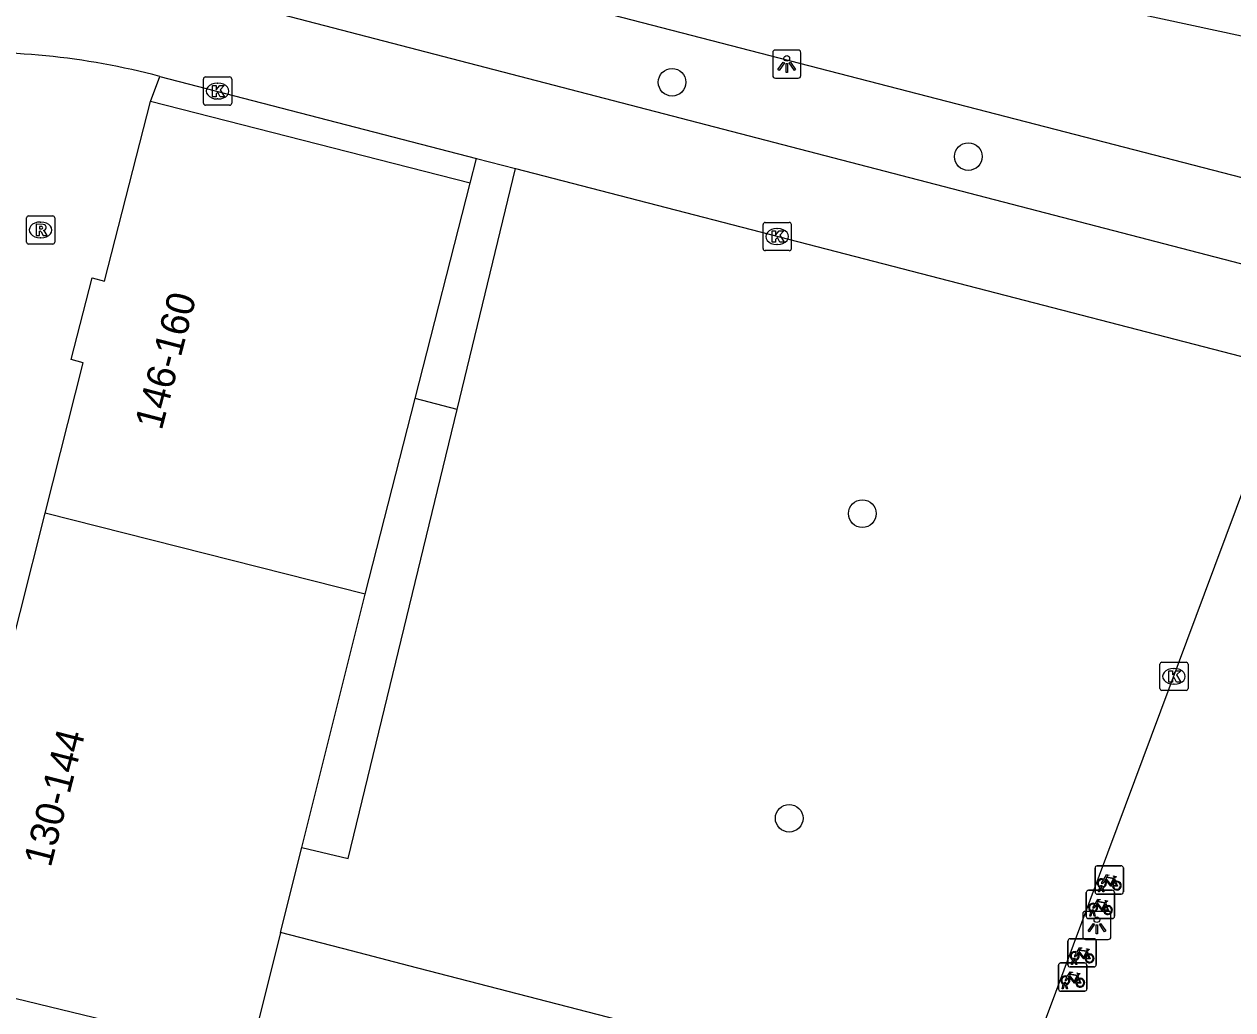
# Model space of a CAD drawing. Extents: x 163686 to 164493, y 382719 to 383870.
# Drawn here: x 164078.91 to 164121.66, y 383235.29 to 383270.16 of the extents above; entities that cross this region are included whole.
import ezdxf

# ---------------------------------------------------------------- set-up
doc = ezdxf.new("R2010")
doc.units = 0
for name, color, linetype in [('IMGEO_Boom', 7, 'Continuous'), ('IMGEO_Fietsenrek', 7, 'Continuous'), ('IMGEO_Kolk', 7, 'Continuous'), ('IMGEO_Lichtpunt', 7, 'Continuous'), ('IMGEO_Pand', 7, 'Continuous'), ('IMGEO_Pand_nummerreeks', 7, 'Continuous'), ('IMGEO_Rijbaan_lokaal_open', 7, 'Continuous'), ('IMGEO_Rioolput', 7, 'Continuous'), ('IMGEO_Voetpad_op_trap', 7, 'Continuous'), ('IMGEO_Voetpad_open', 7, 'Continuous')]:
    doc.layers.add(name, color=color, linetype=linetype)

msp = doc.modelspace()

# ---------------------------------------------------------------- linework, layer by layer
at = {"layer": 'IMGEO_Boom'}
for centre in [(164101.825, 383268.106), (164112.302, 383265.477), (164108.556, 383252.845), (164105.968, 383242.067)]:
    msp.add_circle(centre, 0.489, dxfattribs=at)
at = {"layer": 'IMGEO_Fietsenrek'}
for p, q in [((164116.787, 383239.457), (164116.787, 383240.298)), ((164116.787, 383240.298), (164116.787, 383239.457)), ((164116.862, 383240.382), (164117.703, 383240.382)), ((164117.703, 383240.382), (164116.862, 383240.382)), ((164117.787, 383240.307), (164117.787, 383239.466)), ((164117.787, 383239.466), (164117.787, 383240.307)), ((164117.474, 383239.931), (164117.51, 383239.836)), ((164116.475, 383238.593), (164116.475, 383239.434)), ((164116.475, 383239.434), (164116.475, 383238.593)), ((164116.55, 383239.518), (164117.391, 383239.518)), ((164117.391, 383239.518), (164116.55, 383239.518)), ((164116.914, 383239.466), (164116.953, 383239.626)), ((164116.948, 383239.466), (164116.914, 383239.466)), ((164116.983, 383239.614), (164116.948, 383239.466)), ((164117.025, 383239.638), (164117.024, 383239.642)), ((164117.066, 383239.466), (164117.032, 383239.608)), ((164117.056, 383239.649), (164117.057, 383239.642)), ((164117.064, 383239.612), (164117.099, 383239.466)), ((164117.099, 383239.466), (164117.066, 383239.466)), ((164117.475, 383239.443), (164117.475, 383238.602)), ((164117.475, 383238.602), (164117.475, 383239.443)), ((164117.712, 383239.382), (164116.871, 383239.382)), ((164116.871, 383239.382), (164117.712, 383239.382)), ((164117.162, 383239.067), (164117.198, 383238.972)), ((164116.602, 383238.602), (164116.641, 383238.762)), ((164116.636, 383238.602), (164116.602, 383238.602)), ((164116.671, 383238.75), (164116.636, 383238.602)), ((164116.713, 383238.774), (164116.712, 383238.778)), ((164116.754, 383238.602), (164116.72, 383238.744)), ((164116.744, 383238.785), (164116.745, 383238.778)), ((164116.752, 383238.748), (164116.787, 383238.602)), ((164116.787, 383238.602), (164116.754, 383238.602)), ((164117.4, 383238.518), (164116.559, 383238.518)), ((164116.559, 383238.518), (164117.4, 383238.518)), ((164115.826, 383236.881), (164115.826, 383237.722)), ((164115.826, 383237.722), (164115.826, 383236.881)), ((164115.901, 383237.806), (164116.742, 383237.806)), ((164116.742, 383237.806), (164115.901, 383237.806)), ((164116.826, 383237.731), (164116.826, 383236.89)), ((164116.826, 383236.89), (164116.826, 383237.731)), ((164116.513, 383237.355), (164116.549, 383237.26)), ((164115.495, 383236.023), (164115.495, 383236.864)), ((164115.495, 383236.864), (164115.495, 383236.023)), ((164115.57, 383236.948), (164116.411, 383236.948)), ((164116.411, 383236.948), (164115.57, 383236.948)), ((164115.953, 383236.89), (164115.992, 383237.05)), ((164115.987, 383236.89), (164115.953, 383236.89)), ((164116.022, 383237.038), (164115.987, 383236.89)), ((164116.064, 383237.062), (164116.063, 383237.066)), ((164116.105, 383236.89), (164116.071, 383237.032)), ((164116.095, 383237.073), (164116.096, 383237.066)), ((164116.103, 383237.036), (164116.138, 383236.89)), ((164116.138, 383236.89), (164116.105, 383236.89)), ((164116.495, 383236.873), (164116.495, 383236.032)), ((164116.495, 383236.032), (164116.495, 383236.873)), ((164116.751, 383236.806), (164115.91, 383236.806)), ((164115.91, 383236.806), (164116.751, 383236.806)), ((164116.182, 383236.497), (164116.218, 383236.402)), ((164115.622, 383236.032), (164115.661, 383236.192)), ((164115.656, 383236.032), (164115.622, 383236.032)), ((164115.691, 383236.18), (164115.656, 383236.032)), ((164115.733, 383236.204), (164115.732, 383236.208)), ((164115.774, 383236.032), (164115.74, 383236.174)), ((164115.764, 383236.215), (164115.765, 383236.208)), ((164115.772, 383236.178), (164115.807, 383236.032)), ((164115.807, 383236.032), (164115.774, 383236.032)), ((164116.42, 383235.948), (164115.579, 383235.948)), ((164115.579, 383235.948), (164116.42, 383235.948))]:
    msp.add_line(p, q, dxfattribs=at)
for points in [[(164117.121, 383239.856), (164117.069, 383239.766), (164117.029, 383239.741), (164117.03, 383239.788), (164117.085, 383239.882)], [(164117.1, 383239.908), (164117.195, 383240.072), (164117.281, 383240.058), (164117.283, 383240.049), (164117.227, 383240.038), (164117.2, 383239.993), (164117.456, 383239.952)], [(164117.396, 383239.664), (164117.346, 383239.664), (164117.155, 383239.915), (164117.136, 383239.883)], [(164117.443, 383239.927), (164117.186, 383239.968), (164117.169, 383239.939), (164117.336, 383239.719), (164117.443, 383239.927)], [(164117.491, 383239.829), (164117.461, 383239.906), (164117.352, 383239.688), (164117.395, 383239.688)], [(164117.456, 383239.952), (164117.481, 383240.001), (164117.475, 383240.005), (164117.452, 383240.009), (164117.44, 383240.016), (164117.439, 383240.019), (164117.441, 383240.024), (164117.536, 383240.009), (164117.538, 383239.999), (164117.528, 383239.986), (164117.516, 383239.98), (164117.502, 383239.986), (164117.474, 383239.931)], [(164117.425, 383239.688), (164117.545, 383239.687), (164117.501, 383239.801)], [(164117.521, 383239.808), (164117.576, 383239.663), (164117.426, 383239.663)], [(164116.809, 383238.992), (164116.757, 383238.902), (164116.717, 383238.877), (164116.718, 383238.924), (164116.773, 383239.018)], [(164116.788, 383239.044), (164116.883, 383239.208), (164116.969, 383239.194), (164116.971, 383239.185), (164116.915, 383239.174), (164116.888, 383239.129), (164117.144, 383239.088)], [(164117.084, 383238.8), (164117.034, 383238.8), (164116.843, 383239.051), (164116.824, 383239.019)], [(164117.131, 383239.063), (164116.874, 383239.104), (164116.857, 383239.075), (164117.024, 383238.855), (164117.131, 383239.063)], [(164117.179, 383238.965), (164117.149, 383239.042), (164117.04, 383238.824), (164117.083, 383238.824)], [(164117.144, 383239.088), (164117.169, 383239.137), (164117.163, 383239.141), (164117.14, 383239.145), (164117.128, 383239.152), (164117.127, 383239.155), (164117.129, 383239.16), (164117.224, 383239.145), (164117.226, 383239.135), (164117.216, 383239.122), (164117.204, 383239.116), (164117.19, 383239.122), (164117.162, 383239.067)], [(164117.113, 383238.824), (164117.233, 383238.823), (164117.189, 383238.937)], [(164117.209, 383238.944), (164117.264, 383238.799), (164117.114, 383238.799)], [(164116.16, 383237.28), (164116.108, 383237.19), (164116.068, 383237.165), (164116.069, 383237.212), (164116.124, 383237.306)], [(164116.139, 383237.332), (164116.234, 383237.496), (164116.32, 383237.482), (164116.322, 383237.473), (164116.266, 383237.462), (164116.239, 383237.417), (164116.495, 383237.376)], [(164116.435, 383237.088), (164116.385, 383237.088), (164116.194, 383237.339), (164116.175, 383237.307)], [(164116.482, 383237.351), (164116.225, 383237.392), (164116.208, 383237.363), (164116.375, 383237.143), (164116.482, 383237.351)], [(164116.53, 383237.253), (164116.5, 383237.33), (164116.391, 383237.112), (164116.434, 383237.112)], [(164116.495, 383237.376), (164116.52, 383237.425), (164116.514, 383237.429), (164116.491, 383237.433), (164116.479, 383237.44), (164116.478, 383237.443), (164116.48, 383237.448), (164116.575, 383237.433), (164116.577, 383237.423), (164116.567, 383237.41), (164116.555, 383237.404), (164116.541, 383237.41), (164116.513, 383237.355)], [(164116.464, 383237.112), (164116.584, 383237.111), (164116.54, 383237.225)], [(164116.56, 383237.232), (164116.615, 383237.087), (164116.465, 383237.087)], [(164115.829, 383236.422), (164115.777, 383236.332), (164115.737, 383236.307), (164115.738, 383236.354), (164115.793, 383236.448)], [(164115.808, 383236.474), (164115.903, 383236.638), (164115.989, 383236.624), (164115.991, 383236.615), (164115.935, 383236.604), (164115.908, 383236.559), (164116.164, 383236.518)], [(164116.104, 383236.23), (164116.054, 383236.23), (164115.863, 383236.481), (164115.844, 383236.449)], [(164116.151, 383236.493), (164115.894, 383236.534), (164115.877, 383236.505), (164116.044, 383236.285), (164116.151, 383236.493)], [(164116.199, 383236.395), (164116.169, 383236.472), (164116.06, 383236.254), (164116.103, 383236.254)], [(164116.164, 383236.518), (164116.189, 383236.567), (164116.183, 383236.571), (164116.16, 383236.575), (164116.148, 383236.582), (164116.147, 383236.585), (164116.149, 383236.59), (164116.244, 383236.575), (164116.246, 383236.565), (164116.236, 383236.552), (164116.224, 383236.546), (164116.21, 383236.552), (164116.182, 383236.497)], [(164116.133, 383236.254), (164116.253, 383236.253), (164116.209, 383236.367)], [(164116.229, 383236.374), (164116.284, 383236.229), (164116.134, 383236.229)]]:
    msp.add_lwpolyline(points, dxfattribs=at)
for centre, radius, start, end in [((164116.865, 383240.304), 0.0779, 92.4484, 184.2845), ((164116.865, 383240.304), 0.0779, 92.4484, 184.2845), ((164117.709, 383240.304), 0.0779, 2.4484, 94.2845), ((164117.709, 383240.304), 0.0779, 2.4484, 94.2845), ((164117.027, 383239.767), 0.159, 62.6766, 242.1369), ((164117.027, 383239.767), 0.129, 63.3192, 238.903), ((164117.027, 383239.767), 0.129, 283.6043, 43.4302), ((164117.027, 383239.767), 0.159, 283.5766, 46.6042), ((164117.554, 383239.683), 0.159, 113.3408, 178.3217), ((164117.554, 383239.683), 0.159, 187.0065, 105.7708), ((164116.553, 383239.44), 0.0779, 92.4484, 184.2845), ((164116.553, 383239.44), 0.0779, 92.4484, 184.2845), ((164116.865, 383239.46), 0.0779, 182.4484, 274.2845), ((164116.865, 383239.46), 0.0779, 182.4484, 274.2845), ((164117.007, 383239.638), 0.0499, 12.8025, 158.6934), ((164117.027, 383239.767), 0.159, 253.9967, 271.7867), ((164117.007, 383239.638), 0.0174, 12.8025, 163.4502), ((164117.027, 383239.767), 0.129, 253.415, 269.0204), ((164117.397, 383239.44), 0.0779, 2.4484, 94.2845), ((164117.397, 383239.44), 0.0779, 2.4484, 94.2845), ((164117.554, 383239.683), 0.129, 113.923, 177.9556), ((164117.554, 383239.683), 0.129, 188.6715, 104.5883), ((164117.709, 383239.46), 0.0779, 272.4484, 4.2845), ((164117.709, 383239.46), 0.0779, 272.4484, 4.2845), ((164116.715, 383238.903), 0.159, 62.6766, 242.1369), ((164116.715, 383238.903), 0.129, 63.3192, 238.903), ((164116.715, 383238.903), 0.129, 283.6043, 43.4302), ((164116.715, 383238.903), 0.159, 283.5766, 46.6042), ((164117.242, 383238.819), 0.159, 113.3408, 178.3217), ((164117.242, 383238.819), 0.159, 187.0065, 105.7708), ((164116.553, 383238.596), 0.0779, 182.4484, 274.2845), ((164116.553, 383238.596), 0.0779, 182.4484, 274.2845), ((164116.695, 383238.774), 0.0499, 12.8025, 158.6934), ((164116.715, 383238.903), 0.159, 253.9967, 271.7867), ((164116.695, 383238.774), 0.0174, 12.8025, 163.4502), ((164116.715, 383238.903), 0.129, 253.415, 269.0204), ((164117.242, 383238.819), 0.129, 113.923, 177.9556), ((164117.242, 383238.819), 0.129, 188.6715, 104.5883), ((164117.397, 383238.596), 0.0779, 272.4484, 4.2845), ((164117.397, 383238.596), 0.0779, 272.4484, 4.2845), ((164115.904, 383237.728), 0.0779, 92.4484, 184.2845), ((164115.904, 383237.728), 0.0779, 92.4484, 184.2845), ((164116.748, 383237.728), 0.0779, 2.4484, 94.2845), ((164116.748, 383237.728), 0.0779, 2.4484, 94.2845), ((164116.066, 383237.191), 0.159, 62.6766, 242.1369), ((164116.066, 383237.191), 0.129, 63.3192, 238.903), ((164116.066, 383237.191), 0.129, 283.6043, 43.4302), ((164116.066, 383237.191), 0.159, 283.5766, 46.6042), ((164116.593, 383237.107), 0.159, 187.0065, 105.7708), ((164115.573, 383236.87), 0.0779, 92.4484, 184.2845), ((164115.573, 383236.87), 0.0779, 92.4484, 184.2845), ((164115.904, 383236.884), 0.0779, 182.4484, 274.2845), ((164115.904, 383236.884), 0.0779, 182.4484, 274.2845), ((164116.046, 383237.062), 0.0499, 12.8025, 158.6934), ((164116.066, 383237.191), 0.159, 253.9967, 271.7867), ((164116.046, 383237.062), 0.0174, 12.8025, 163.4502), ((164116.066, 383237.191), 0.129, 253.415, 269.0204), ((164116.417, 383236.87), 0.0779, 2.4484, 94.2845), ((164116.417, 383236.87), 0.0779, 2.4484, 94.2845), ((164116.593, 383237.107), 0.159, 113.3408, 178.3217), ((164116.593, 383237.107), 0.129, 113.923, 177.9556), ((164116.593, 383237.107), 0.129, 188.6715, 104.5883), ((164116.748, 383236.884), 0.0779, 272.4484, 4.2845), ((164116.748, 383236.884), 0.0779, 272.4484, 4.2845), ((164115.735, 383236.333), 0.159, 62.6766, 242.1369), ((164115.735, 383236.333), 0.129, 63.3192, 238.903), ((164115.735, 383236.333), 0.129, 283.6043, 43.4302), ((164115.735, 383236.333), 0.159, 283.5766, 46.6042), ((164116.262, 383236.249), 0.159, 187.0065, 105.7708), ((164115.573, 383236.026), 0.0779, 182.4484, 274.2845), ((164115.573, 383236.026), 0.0779, 182.4484, 274.2845), ((164115.715, 383236.204), 0.0499, 12.8025, 158.6934), ((164115.735, 383236.333), 0.159, 253.9967, 271.7867), ((164115.715, 383236.204), 0.0174, 12.8025, 163.4502), ((164115.735, 383236.333), 0.129, 253.415, 269.0204), ((164116.262, 383236.249), 0.159, 113.3408, 178.3217), ((164116.262, 383236.249), 0.129, 113.923, 177.9556), ((164116.262, 383236.249), 0.129, 188.6715, 104.5883), ((164116.417, 383236.026), 0.0779, 272.4484, 4.2845), ((164116.417, 383236.026), 0.0779, 272.4484, 4.2845)]:
    msp.add_arc(centre, radius, start, end, dxfattribs=at)
at = {"layer": 'IMGEO_Kolk'}
for p, q in [((164085.249, 383267.368), (164085.249, 383268.22)), ((164085.324, 383268.294), (164086.176, 383268.294)), ((164085.737, 383268.074), (164085.762, 383268.074)), ((164086.25, 383268.22), (164086.25, 383267.368)), ((164086.176, 383267.294), (164085.324, 383267.294)), ((164085.76, 383267.514), (164085.735, 383267.514)), ((164105.042, 383262.222), (164105.042, 383263.074)), ((164105.117, 383263.148), (164105.969, 383263.148)), ((164105.53, 383262.928), (164105.555, 383262.928)), ((164106.043, 383263.074), (164106.043, 383262.222)), ((164105.969, 383262.148), (164105.117, 383262.148)), ((164105.553, 383262.368), (164105.528, 383262.368)), ((164119.152, 383247.587), (164120.004, 383247.587)), ((164119.077, 383246.661), (164119.077, 383247.513)), ((164119.565, 383247.367), (164119.59, 383247.367)), ((164120.078, 383247.513), (164120.078, 383246.661)), ((164119.588, 383246.807), (164119.563, 383246.807)), ((164120.004, 383246.587), (164119.152, 383246.587))]:
    msp.add_line(p, q, dxfattribs=at)
for points in [[(164085.249, 383267.368), (164085.249, 383268.22)], [(164085.324, 383268.294), (164086.176, 383268.294)], [(164086.25, 383268.22), (164086.25, 383267.368)], [(164085.57, 383267.994), (164085.693, 383267.994), (164085.693, 383267.843), (164085.823, 383267.994), (164085.987, 383267.994), (164085.841, 383267.843), (164085.994, 383267.594), (164085.842, 383267.594), (164085.757, 383267.758), (164085.693, 383267.691), (164085.693, 383267.594), (164085.57, 383267.594), (164085.57, 383267.994)], [(164086.176, 383267.294), (164085.324, 383267.294)], [(164105.042, 383262.222), (164105.042, 383263.074)], [(164105.117, 383263.148), (164105.969, 383263.148)], [(164106.043, 383263.074), (164106.043, 383262.222)], [(164105.363, 383262.848), (164105.486, 383262.848), (164105.486, 383262.697), (164105.616, 383262.848), (164105.78, 383262.848), (164105.634, 383262.697), (164105.787, 383262.448), (164105.635, 383262.448), (164105.55, 383262.612), (164105.486, 383262.545), (164105.486, 383262.448), (164105.363, 383262.448), (164105.363, 383262.848)], [(164105.969, 383262.148), (164105.117, 383262.148)], [(164119.152, 383247.587), (164120.004, 383247.587)], [(164119.077, 383246.661), (164119.077, 383247.513)], [(164119.398, 383247.287), (164119.521, 383247.287), (164119.521, 383247.136), (164119.651, 383247.287), (164119.815, 383247.287), (164119.669, 383247.136), (164119.822, 383246.887), (164119.67, 383246.887), (164119.585, 383247.051), (164119.521, 383246.984), (164119.521, 383246.887), (164119.398, 383246.887), (164119.398, 383247.287)], [(164120.078, 383247.513), (164120.078, 383246.661)], [(164120.004, 383246.587), (164119.152, 383246.587)]]:
    msp.add_lwpolyline(points, dxfattribs=at)
for centre, start, end in [((164085.326, 383268.218), 91.552, 178.448), ((164085.326, 383268.218), 91.552, 178.448), ((164086.174, 383268.218), 1.552, 88.448), ((164086.174, 383268.218), 1.552, 88.448), ((164085.326, 383267.37), 181.552, 268.448), ((164085.326, 383267.37), 181.552, 268.448), ((164086.174, 383267.37), 271.552, 358.448), ((164086.174, 383267.37), 271.552, 358.448), ((164105.119, 383263.072), 91.552, 178.448), ((164105.119, 383263.072), 91.552, 178.448), ((164105.967, 383263.072), 1.552, 88.448), ((164105.967, 383263.072), 1.552, 88.448), ((164105.119, 383262.224), 181.552, 268.448), ((164105.119, 383262.224), 181.552, 268.448), ((164105.967, 383262.224), 271.552, 358.448), ((164105.967, 383262.224), 271.552, 358.448), ((164119.154, 383247.511), 91.552, 178.448), ((164119.154, 383247.511), 91.552, 178.448), ((164120.002, 383247.511), 1.552, 88.448), ((164120.002, 383247.511), 1.552, 88.448), ((164119.154, 383246.663), 181.552, 268.448), ((164119.154, 383246.663), 181.552, 268.448), ((164120.002, 383246.663), 271.552, 358.448), ((164120.002, 383246.663), 271.552, 358.448)]:
    msp.add_arc(centre, 0.0765, start, end, dxfattribs=at)
for centre, major_axis, ratio, start_param, end_param in [((164085.736, 383267.794), (-0.387, 0.002), 0.722429, 4.712389, 7.853982), ((164085.761, 383267.794), (-0.39, 0.002), 0.717154, 1.570796, 4.712389), ((164105.529, 383262.648), (-0.387, 0.002), 0.722429, 4.712389, 7.853982), ((164105.554, 383262.648), (-0.39, 0.002), 0.717154, 1.570796, 4.712389), ((164119.564, 383247.087), (-0.387, 0.002), 0.722429, 4.712389, 7.853982), ((164119.589, 383247.087), (-0.39, 0.002), 0.717154, 1.570796, 4.712389)]:
    msp.add_ellipse(centre, major_axis=major_axis, ratio=ratio, start_param=start_param, end_param=end_param, dxfattribs=at)
at = {"layer": 'IMGEO_Lichtpunt'}
for p, q in [((164105.384, 383269.152), (164105.384, 383268.345)), ((164105.384, 383269.152), (164105.384, 383268.345)), ((164106.286, 383269.247), (164105.478, 383269.247)), ((164106.286, 383269.247), (164105.478, 383269.247)), ((164106.38, 383268.345), (164106.38, 383269.152)), ((164106.38, 383268.345), (164106.38, 383269.152)), ((164105.478, 383268.251), (164106.286, 383268.251)), ((164105.478, 383268.251), (164106.286, 383268.251)), ((164116.352, 383238.678), (164116.352, 383237.871)), ((164116.352, 383238.678), (164116.352, 383237.871)), ((164117.254, 383238.773), (164116.446, 383238.773)), ((164117.254, 383238.773), (164116.446, 383238.773)), ((164117.348, 383237.871), (164117.348, 383238.678)), ((164117.348, 383237.871), (164117.348, 383238.678)), ((164116.446, 383237.777), (164117.254, 383237.777)), ((164116.446, 383237.777), (164117.254, 383237.777))]:
    msp.add_line(p, q, dxfattribs=at)
for points in [[(164105.758, 383268.816), (164105.797, 383268.788), (164105.609, 383268.526), (164105.571, 383268.553), (164105.758, 383268.816)], [(164105.86, 383268.768), (164105.907, 383268.768), (164105.907, 383268.446), (164105.86, 383268.446), (164105.86, 383268.768)], [(164105.97, 383268.788), (164106.008, 383268.815), (164106.195, 383268.553), (164106.156, 383268.525), (164105.97, 383268.788)], [(164116.726, 383238.342), (164116.765, 383238.314), (164116.577, 383238.052), (164116.539, 383238.079), (164116.726, 383238.342)], [(164116.828, 383238.294), (164116.875, 383238.294), (164116.875, 383237.972), (164116.828, 383237.972), (164116.828, 383238.294)], [(164116.938, 383238.314), (164116.976, 383238.341), (164117.163, 383238.079), (164117.124, 383238.051), (164116.938, 383238.314)]]:
    msp.add_lwpolyline(points, dxfattribs=at)
for centre in [(164105.883, 383268.95), (164116.851, 383238.476)]:
    msp.add_circle(centre, 0.0994, dxfattribs=at)
for centre, start, end in [((164105.478, 383269.152), 90, 180), ((164105.478, 383269.152), 90, 180), ((164106.286, 383269.152), 0, 90), ((164106.286, 383269.152), 0, 90), ((164105.478, 383268.345), 180, 270), ((164105.478, 383268.345), 180, 270), ((164106.286, 383268.345), 270, 0), ((164106.286, 383268.345), 270, 360), ((164116.446, 383238.678), 90, 180), ((164116.446, 383238.678), 90, 180), ((164117.254, 383238.678), 0, 90), ((164117.254, 383238.678), 0, 90), ((164116.446, 383237.871), 180, 270), ((164116.446, 383237.871), 180, 270), ((164117.254, 383237.871), 270, 0), ((164117.254, 383237.871), 270, 360)]:
    msp.add_arc(centre, 0.0946, start, end, dxfattribs=at)
at = {"layer": 'IMGEO_Pand'}
for points in [[(164079.651, 383252.859), (164080.997, 383258.184), (164080.57, 383258.293), (164081.309, 383261.185), (164081.75, 383261.072), (164083.373, 383267.424)], [(164094.678, 383264.537), (164083.373, 383267.424)], [(164092.732, 383256.916), (164094.678, 383264.537)], [(164090.965, 383250), (164092.732, 383256.916)], [(164087.976, 383238.019), (164086.89, 383233.668), (164075.456, 383236.441), (164077.023, 383242.901), (164076.702, 383242.978), (164077.42, 383245.941), (164077.875, 383245.831), (164079.651, 383252.859)], [(164090.965, 383250), (164079.651, 383252.859)], [(164088.728, 383241.035), (164089.235, 383243.065), (164090.965, 383250)], [(164087.976, 383238.019), (164088.728, 383241.035)]]:
    msp.add_lwpolyline(points, dxfattribs=at)
at = {"layer": 'IMGEO_Rijbaan_lokaal_open'}
for points in [[(164124.347, 383261.058), (164084.726, 383271.367)], [(164083.709, 383268.31), (164094.904, 383265.411)], [(164094.904, 383265.411), (164096.288, 383265.053)], [(164096.288, 383265.053), (164123.622, 383257.976)]]:
    msp.add_lwpolyline(points, dxfattribs=at)
msp.add_arc((164077.169, 383243.67), 25.494, 75.135, 93.5957, dxfattribs=at)
at = {"layer": 'IMGEO_Rioolput'}
for p, q in [((164079.064, 383263.38), (164079.916, 383263.38)), ((164078.989, 383262.454), (164078.989, 383263.306)), ((164079.477, 383263.16), (164079.502, 383263.16)), ((164079.99, 383263.306), (164079.99, 383262.454)), ((164079.5, 383262.6), (164079.475, 383262.6)), ((164079.916, 383262.38), (164079.064, 383262.38))]:
    msp.add_line(p, q, dxfattribs=at)
for points in [[(164079.064, 383263.38), (164079.916, 383263.38)], [(164078.989, 383262.454), (164078.989, 383263.306)], [(164079.578, 383263.078), (164079.326, 383263.08), (164079.326, 383262.68)], [(164079.504, 383262.999), (164079.45, 383262.999), (164079.45, 383262.918)], [(164079.45, 383262.918), (164079.502, 383262.918)], [(164079.99, 383263.306), (164079.99, 383262.454)], [(164079.326, 383262.68), (164079.45, 383262.68), (164079.45, 383262.842), (164079.461, 383262.842)], [(164079.508, 383262.813), (164079.579, 383262.68), (164079.719, 383262.68), (164079.654, 383262.806)], [(164079.916, 383262.38), (164079.064, 383262.38)]]:
    msp.add_lwpolyline(points, dxfattribs=at)
for centre, radius, start, end in [((164079.066, 383263.304), 0.0765, 91.552, 178.448), ((164079.066, 383263.304), 0.0765, 91.552, 178.448), ((164079.914, 383263.304), 0.0765, 1.552, 88.448), ((164079.914, 383263.304), 0.0765, 1.552, 88.448), ((164079.486, 383263.107), 0.19, 274.7715, 282.9687), ((164079.51, 383262.903), 0.0964, 77.0061, 93.1865), ((164079.524, 383262.96), 0.0378, 276.6634, 79.6772), ((164079.577, 383262.968), 0.109, 350.3612, 89.416), ((164079.575, 383262.968), 0.112, 277.5842, 350.9817), ((164079.46, 383262.789), 0.0533, 26.0293, 88.6989), ((164079.559, 383262.753), 0.108, 29.5134, 73.7905), ((164079.066, 383262.456), 0.0765, 181.552, 268.448), ((164079.066, 383262.456), 0.0765, 181.552, 268.448), ((164079.914, 383262.456), 0.0765, 271.552, 358.448), ((164079.914, 383262.456), 0.0765, 271.552, 358.448)]:
    msp.add_arc(centre, radius, start, end, dxfattribs=at)
for centre, major_axis, ratio, start_param, end_param in [((164079.476, 383262.88), (-0.387, 0.002), 0.722429, 4.712389, 7.853982), ((164079.501, 383262.88), (-0.39, 0.002), 0.717154, 1.570796, 4.712389)]:
    msp.add_ellipse(centre, major_axis=major_axis, ratio=ratio, start_param=start_param, end_param=end_param, dxfattribs=at)
at = {"layer": 'IMGEO_Voetpad_op_trap'}
for points in [[(164094.222, 383256.527), (164096.288, 383265.053)], [(164094.678, 383264.537), (164094.904, 383265.411)]]:
    msp.add_lwpolyline(points, dxfattribs=at)
at = {"layer": 'IMGEO_Voetpad_open'}
for points in [[(164157.09, 383262.182), (164104.87, 383273.428), (164092.452, 383276.624), (164096.377, 383291.894), (164100.264, 383290.889)], [(164084.726, 383271.367), (164085.439, 383274.191), (164125.123, 383263.925), (164124.347, 383261.058)], [(164083.373, 383267.424), (164083.709, 383268.31)], [(164123.622, 383257.976), (164123.272, 383257.038), (164120.646, 383250), (164114.133, 383232.549), (164113.599, 383231.393), (164092.518, 383236.844), (164090.482, 383237.371), (164087.976, 383238.019)], [(164088.728, 383241.035), (164090.371, 383240.637), (164094.222, 383256.527)], [(164094.222, 383256.527), (164092.732, 383256.916)]]:
    msp.add_lwpolyline(points, dxfattribs=at)

# ---------------------------------------------------------------- texts
at = {"layer": 'IMGEO_Pand_nummerreeks'}
for s, rotation, p in [('146-160', 75.4219, (164083.771, 383255.761)), ('130-144', 75.6186, (164079.845, 383240.298))]:
    msp.add_text(s, height=1, rotation=rotation, dxfattribs=at).set_placement(p)

doc.saveas('drawing.dxf')
